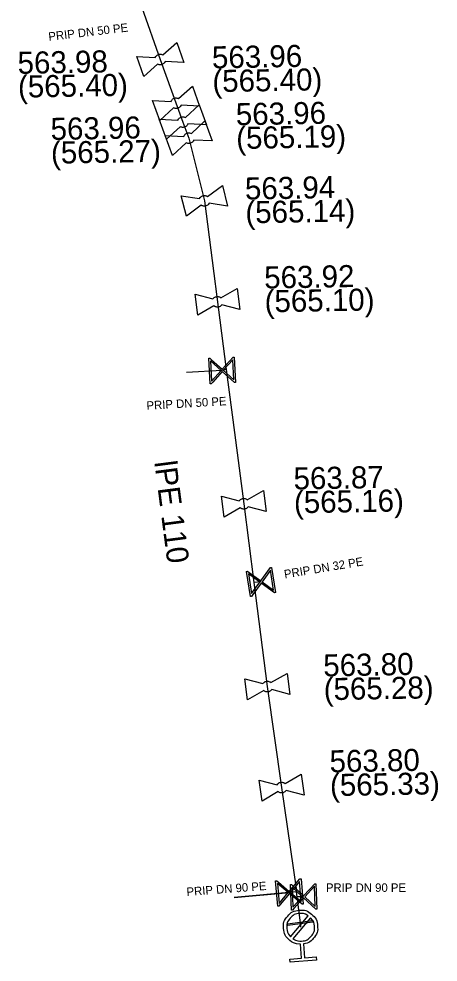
# Model space of a CAD drawing. Extents: x -643544 to -637295, y -1119190 to -1111715.
# Drawn here: x -641591.2 to -641566.5, y -1113762.2 to -1113706.6 of the extents above; entities that cross this region are included whole.
import ezdxf

# ---------------------------------------------------------------- set-up
doc = ezdxf.new("R2010")
doc.units = 0
for name, color, linetype in [('Default', 7, 'Continuous'), ('VP Hydrant', 7, 'Continuous'), ('VP Lomový bod', 7, 'Continuous'), ('VP Lomový bod - popis', 7, 'Continuous'), ('VP Popis přípojky', 7, 'Continuous'), ('VP Přípojka', 7, 'Continuous'), ('VP Řad', 7, 'Continuous'), ('VP Řad - popis', 7, 'Continuous'), ('VP Šoupě', 7, 'Continuous')]:
    doc.layers.add(name, color=color, linetype=linetype)

msp = doc.modelspace()

# ---------------------------------------------------------------- linework, layer by layer
at = {"layer": 'Default'}
for points in [[(-641583.121, -1113708.906), (-641583.102, -1113708.857), (-641583.066, -1113708.816), (-641583.011, -1113708.752), (-641582.934, -1113708.725), (-641582.857, -1113708.698), (-641582.771, -1113708.713), (-641582.719, -1113708.722), (-641582.673, -1113708.749)], [(-641582.537, -1113709.134), (-641582.557, -1113709.183), (-641582.592, -1113709.223), (-641582.649, -1113709.288), (-641582.726, -1113709.315), (-641582.803, -1113709.342), (-641582.886, -1113709.327), (-641582.94, -1113709.318), (-641582.986, -1113709.291)], [(-641582.192, -1113711.489), (-641582.173, -1113711.439), (-641582.138, -1113711.398), (-641582.083, -1113711.334), (-641582.006, -1113711.306), (-641581.929, -1113711.278), (-641581.843, -1113711.293), (-641581.791, -1113711.301), (-641581.745, -1113711.328)], [(-641581.607, -1113711.712), (-641581.626, -1113711.761), (-641581.66, -1113711.802), (-641581.717, -1113711.866), (-641581.794, -1113711.894), (-641581.871, -1113711.922), (-641581.954, -1113711.908), (-641582.008, -1113711.898), (-641582.054, -1113711.872)], [(-641581.792, -1113712.599), (-641581.773, -1113712.549), (-641581.738, -1113712.508), (-641581.683, -1113712.444), (-641581.606, -1113712.416), (-641581.529, -1113712.388), (-641581.443, -1113712.403), (-641581.391, -1113712.411), (-641581.345, -1113712.438)], [(-641581.207, -1113712.822), (-641581.225, -1113712.871), (-641581.26, -1113712.912), (-641581.317, -1113712.976), (-641581.394, -1113713.004), (-641581.471, -1113713.032), (-641581.554, -1113713.018), (-641581.608, -1113713.008), (-641581.654, -1113712.982)], [(-641581.443, -1113713.551), (-641581.425, -1113713.501), (-641581.389, -1113713.459), (-641581.335, -1113713.395), (-641581.258, -1113713.367), (-641581.181, -1113713.338), (-641581.096, -1113713.352), (-641581.043, -1113713.36), (-641580.997, -1113713.386)], [(-641580.856, -1113713.77), (-641580.874, -1113713.819), (-641580.909, -1113713.86), (-641580.965, -1113713.925), (-641581.042, -1113713.953), (-641581.119, -1113713.982), (-641581.202, -1113713.968), (-641581.256, -1113713.959), (-641581.302, -1113713.933)], [(-641580.509, -1113717.209), (-641580.486, -1113717.162), (-641580.446, -1113717.125), (-641580.385, -1113717.067), (-641580.306, -1113717.047), (-641580.226, -1113717.027), (-641580.142, -1113717.05), (-641580.091, -1113717.064), (-641580.048, -1113717.095)], [(-641579.949, -1113717.491), (-641579.973, -1113717.538), (-641580.012, -1113717.575), (-641580.075, -1113717.633), (-641580.154, -1113717.653), (-641580.234, -1113717.673), (-641580.315, -1113717.65), (-641580.368, -1113717.636), (-641580.41, -1113717.605)], [(-641579.723, -1113723.127), (-641579.694, -1113723.084), (-641579.651, -1113723.052), (-641579.582, -1113723.001), (-641579.5, -1113722.99), (-641579.419, -1113722.98), (-641579.341, -1113723.011), (-641579.291, -1113723.032), (-641579.252, -1113723.067)], [(-641579.199, -1113723.471), (-641579.227, -1113723.516), (-641579.271, -1113723.549), (-641579.338, -1113723.599), (-641579.42, -1113723.61), (-641579.501, -1113723.62), (-641579.581, -1113723.588), (-641579.631, -1113723.568), (-641579.67, -1113723.533)], [(-641578.171, -1113735.028), (-641578.142, -1113734.984), (-641578.099, -1113734.951), (-641578.031, -1113734.901), (-641577.95, -1113734.89), (-641577.869, -1113734.88), (-641577.789, -1113734.912), (-641577.739, -1113734.932), (-641577.7, -1113734.967)], [(-641577.648, -1113735.373), (-641577.676, -1113735.416), (-641577.719, -1113735.448), (-641577.789, -1113735.499), (-641577.87, -1113735.51), (-641577.951, -1113735.52), (-641578.029, -1113735.489), (-641578.079, -1113735.468), (-641578.119, -1113735.433)], [(-641576.781, -1113745.798), (-641576.752, -1113745.754), (-641576.708, -1113745.721), (-641576.641, -1113745.67), (-641576.56, -1113745.66), (-641576.479, -1113745.65), (-641576.398, -1113745.682), (-641576.349, -1113745.702), (-641576.31, -1113745.737)], [(-641576.258, -1113746.143), (-641576.287, -1113746.186), (-641576.329, -1113746.219), (-641576.399, -1113746.27), (-641576.48, -1113746.28), (-641576.561, -1113746.29), (-641576.639, -1113746.259), (-641576.69, -1113746.238), (-641576.729, -1113746.202)], [(-641575.943, -1113751.751), (-641575.915, -1113751.707), (-641575.871, -1113751.673), (-641575.805, -1113751.622), (-641575.724, -1113751.611), (-641575.643, -1113751.599), (-641575.562, -1113751.631), (-641575.512, -1113751.65), (-641575.473, -1113751.685)], [(-641575.416, -1113752.09), (-641575.444, -1113752.133), (-641575.486, -1113752.166), (-641575.555, -1113752.218), (-641575.636, -1113752.229), (-641575.717, -1113752.241), (-641575.796, -1113752.21), (-641575.847, -1113752.19), (-641575.886, -1113752.155)], [(-641574.572, -1113761.15), (-641574.933, -1113761.15), (-641575.21, -1113760.911), (-641575.524, -1113760.642), (-641575.557, -1113760.228), (-641575.59, -1113759.815), (-641575.321, -1113759.501), (-641575.052, -1113759.186), (-641574.638, -1113759.153), (-641574.227, -1113759.12), (-641573.912, -1113759.388), (-641573.596, -1113759.656), (-641573.563, -1113760.068), (-641573.53, -1113760.483), (-641573.797, -1113760.798), (-641574.033, -1113761.08), (-641574.389, -1113761.136)], [(-641574.105, -1113759.475), (-641574.335, -1113759.319), (-641574.623, -1113759.342), (-641574.958, -1113759.369), (-641575.176, -1113759.624), (-641575.395, -1113759.88), (-641575.368, -1113760.217), (-641575.345, -1113760.505), (-641575.154, -1113760.707)], [(-641575.015, -1113760.825), (-641574.785, -1113760.985), (-641574.493, -1113760.962), (-641574.156, -1113760.935), (-641573.939, -1113760.679), (-641573.721, -1113760.424), (-641573.748, -1113760.087), (-641573.771, -1113759.795), (-641573.966, -1113759.593)]]:
    msp.add_open_spline(points, degree=3, dxfattribs=at)
at = {"layer": 'VP Hydrant'}
for points in [[(-641575.154, -1113760.707), (-641574.105, -1113759.475)], [(-641573.966, -1113759.593), (-641575.015, -1113760.825)], [(-641574.389, -1113761.136), (-641574.324, -1113761.953), (-641573.636, -1113761.898), (-641573.622, -1113762.081), (-641575.179, -1113762.206), (-641575.194, -1113762.023), (-641574.507, -1113761.968), (-641574.572, -1113761.15)]]:
    msp.add_lwpolyline(points, dxfattribs=at)
at = {"layer": 'VP Lomový bod'}
for points in [[(-641582.673, -1113708.749), (-641581.858, -1113708.016)], [(-641581.858, -1113708.016), (-641581.443, -1113709.195), (-641582.537, -1113709.134)], [(-641582.986, -1113709.291), (-641583.802, -1113710.024), (-641584.217, -1113708.845), (-641583.121, -1113708.906)], [(-641581.745, -1113711.328), (-641580.936, -1113710.588)], [(-641580.936, -1113710.588), (-641580.512, -1113711.764), (-641581.607, -1113711.712)], [(-641582.054, -1113711.872), (-641582.864, -1113712.612), (-641583.288, -1113711.436), (-641582.192, -1113711.489)], [(-641581.345, -1113712.438), (-641580.536, -1113711.698)], [(-641580.536, -1113711.698), (-641580.112, -1113712.874), (-641581.207, -1113712.822)], [(-641581.654, -1113712.982), (-641582.464, -1113713.722), (-641582.888, -1113712.546), (-641581.792, -1113712.599)], [(-641580.997, -1113713.386), (-641580.193, -1113712.641)], [(-641580.193, -1113712.641), (-641579.761, -1113713.814), (-641580.856, -1113713.77)], [(-641581.302, -1113713.933), (-641582.107, -1113714.679), (-641582.539, -1113713.506), (-641581.443, -1113713.551)], [(-641580.048, -1113717.095), (-641579.168, -1113716.441)], [(-641579.168, -1113716.441), (-641578.866, -1113717.654), (-641579.949, -1113717.491)], [(-641580.41, -1113717.605), (-641581.292, -1113718.259), (-641581.594, -1113717.046), (-641580.509, -1113717.209)], [(-641579.252, -1113723.067), (-641578.302, -1113722.518), (-641578.14, -1113723.758), (-641579.199, -1113723.471)], [(-641580.618, -1113724.082), (-641580.78, -1113722.842), (-641579.723, -1113723.127)], [(-641579.67, -1113723.533), (-641580.618, -1113724.082)], [(-641577.7, -1113734.967), (-641576.751, -1113734.419)], [(-641576.751, -1113734.419), (-641576.59, -1113735.659), (-641577.648, -1113735.373)], [(-641578.119, -1113735.433), (-641579.069, -1113735.981), (-641579.23, -1113734.741), (-641578.171, -1113735.028)], [(-641576.729, -1113746.202), (-641577.68, -1113746.749), (-641577.84, -1113745.51), (-641576.781, -1113745.798)], [(-641576.31, -1113745.737), (-641575.36, -1113745.191)], [(-641575.36, -1113745.191), (-641575.2, -1113746.43), (-641576.258, -1113746.143)], [(-641575.473, -1113751.685), (-641574.53, -1113751.126)], [(-641574.53, -1113751.126), (-641574.355, -1113752.364), (-641575.416, -1113752.09)], [(-641575.886, -1113752.155), (-641576.83, -1113752.714), (-641577.005, -1113751.476), (-641575.943, -1113751.751)]]:
    msp.add_lwpolyline(points, dxfattribs=at)
at = {"layer": 'VP Přípojka'}
for points in [[(-641578.94, -1113727.28), (-641579.18, -1113727.34), (-641581.278, -1113727.462)], [(-641576.891, -1113739.807), (-641577.31, -1113739.83)], [(-641574.83, -1113758.07), (-641578.47, -1113758.393), (-641575.22, -1113758.1)], [(-641574.38, -1113758.36), (-641574.78, -1113758.36)]]:
    msp.add_lwpolyline(points, dxfattribs=at)
at = {"layer": 'VP Řad'}
msp.add_lwpolyline([(-641583.91, -1113705.95), (-641582.83, -1113709.02), (-641581.5, -1113712.71), (-641581.15, -1113713.66), (-641580.23, -1113717.35), (-641578.94, -1113727.28), (-641578.456, -1113731.001), (-641577.91, -1113735.2), (-641577.31, -1113739.83), (-641576.52, -1113745.97), (-641575.68, -1113751.92), (-641574.82, -1113757.86), (-641574.83, -1113758.07), (-641574.78, -1113758.36), (-641574.58, -1113759.9), (-641574.56, -1113760.15)], dxfattribs=at)
at = {"layer": 'VP Šoupě'}
for points in [[(-641579.891, -1113728.127), (-641579.967, -1113726.629), (-641579.901, -1113726.625), (-641579.808, -1113726.715), (-641579.185, -1113727.277), (-641578.535, -1113726.557), (-641578.469, -1113726.553), (-641578.393, -1113728.051), (-641578.459, -1113728.055), (-641579.178, -1113727.402), (-641579.741, -1113728.025), (-641579.825, -1113728.123), (-641579.891, -1113728.127)], [(-641578.555, -1113726.71), (-641579.119, -1113727.336), (-641578.495, -1113727.899), (-641578.555, -1113726.71)], [(-641579.806, -1113727.965), (-641579.244, -1113727.342), (-641579.865, -1113726.782), (-641579.806, -1113727.965)], [(-641577.516, -1113740.664), (-641577.749, -1113739.182), (-641577.683, -1113739.172), (-641577.582, -1113739.251), (-641576.903, -1113739.745), (-641576.332, -1113738.96), (-641576.267, -1113738.95), (-641576.034, -1113740.432), (-641576.099, -1113740.442), (-641576.883, -1113739.868), (-641577.377, -1113740.548), (-641577.451, -1113740.654), (-641577.516, -1113740.664)], [(-641577.448, -1113740.494), (-641576.954, -1113739.816), (-641577.631, -1113739.324), (-641577.448, -1113740.494)], [(-641576.336, -1113739.115), (-641576.831, -1113739.797), (-641576.151, -1113740.292), (-641576.336, -1113739.115)], [(-641575.906, -1113758.91), (-641576.029, -1113757.415), (-641575.964, -1113757.409), (-641575.868, -1113757.495), (-641575.227, -1113758.038), (-641574.6, -1113757.296), (-641574.535, -1113757.291), (-641574.411, -1113758.786), (-641574.476, -1113758.791), (-641575.216, -1113758.162), (-641575.759, -1113758.803), (-641575.84, -1113758.904), (-641575.906, -1113758.91)], [(-641575.825, -1113758.745), (-641575.284, -1113758.105), (-641575.923, -1113757.565), (-641575.825, -1113758.745)], [(-641574.615, -1113757.45), (-641575.16, -1113758.094), (-641574.517, -1113758.637), (-641574.615, -1113757.45)], [(-641575.102, -1113759.137), (-641575.157, -1113757.638), (-641575.091, -1113757.636), (-641575, -1113757.726), (-641574.384, -1113758.297), (-641573.724, -1113757.586), (-641573.658, -1113757.583), (-641573.603, -1113759.082), (-641573.669, -1113759.085), (-641574.379, -1113758.422), (-641574.95, -1113759.038), (-641575.036, -1113759.135), (-641575.102, -1113759.137)], [(-641575.014, -1113758.976), (-641574.444, -1113758.362), (-641575.057, -1113757.793), (-641575.014, -1113758.976)], [(-641573.746, -1113757.739), (-641574.319, -1113758.357), (-641573.703, -1113758.929), (-641573.746, -1113757.739)], [(-641573.83, -1113759.85), (-641575.318, -1113760.043), (-641575.33, -1113759.95), (-641573.842, -1113759.757), (-641573.83, -1113759.85)]]:
    msp.add_lwpolyline(points, dxfattribs=at)

# ---------------------------------------------------------------- texts
at = {"layer": 'VP Lomový bod - popis'}
for s, p in [('563.96', (-641579.772, -1113709.547)), ('563.98', (-641591.227, -1113709.871)), ('(565.40)', (-641579.747, -1113710.947)), ('(565.40)', (-641591.203, -1113711.271)), ('563.96', (-641578.367, -1113712.899)), ('563.96', (-641589.282, -1113713.764)), ('(565.19)', (-641578.343, -1113714.298)), ('(565.27)', (-641589.258, -1113715.163)), ('563.94', (-641577.827, -1113717.278)), ('(565.14)', (-641577.802, -1113718.677)), ('563.92', (-641576.692, -1113722.521)), ('(565.10)', (-641576.668, -1113723.921)), ('563.87', (-641574.963, -1113734.36)), ('(565.16)', (-641574.938, -1113735.76)), ('563.80', (-641573.211, -1113745.373)), ('(565.28)', (-641573.186, -1113746.773)), ('563.80', (-641572.84, -1113751.026)), ('(565.33)', (-641572.816, -1113752.426))]:
    msp.add_text(s, height=1.3, rotation=1, dxfattribs=at).set_placement(p)
at = {"layer": 'VP Popis přípojky'}
for s, rotation, p in [('PRIP DN 50 PE', 6.7098, (-641589.392, -1113707.926)), ('PRIP DN 50 PE', 3.3288, (-641583.627, -1113729.665)), ('PRIP DN 32 PE', 9.4623, (-641575.489, -1113739.604)), ('PRIP DN 90 PE', 4.3987, (-641581.263, -1113758.316))]:
    msp.add_text(s, height=0.5, rotation=rotation, dxfattribs=at).set_placement(p)
msp.add_text('PRIP DN 90 PE', height=0.5, dxfattribs=at).set_placement((-641573.065, -1113758.065))
at = {"layer": 'VP Řad - popis'}
msp.add_text('lPE 110', height=1.3, rotation=277.4098, dxfattribs=at).set_placement((-641583.185, -1113732.737))

doc.saveas('drawing.dxf')
